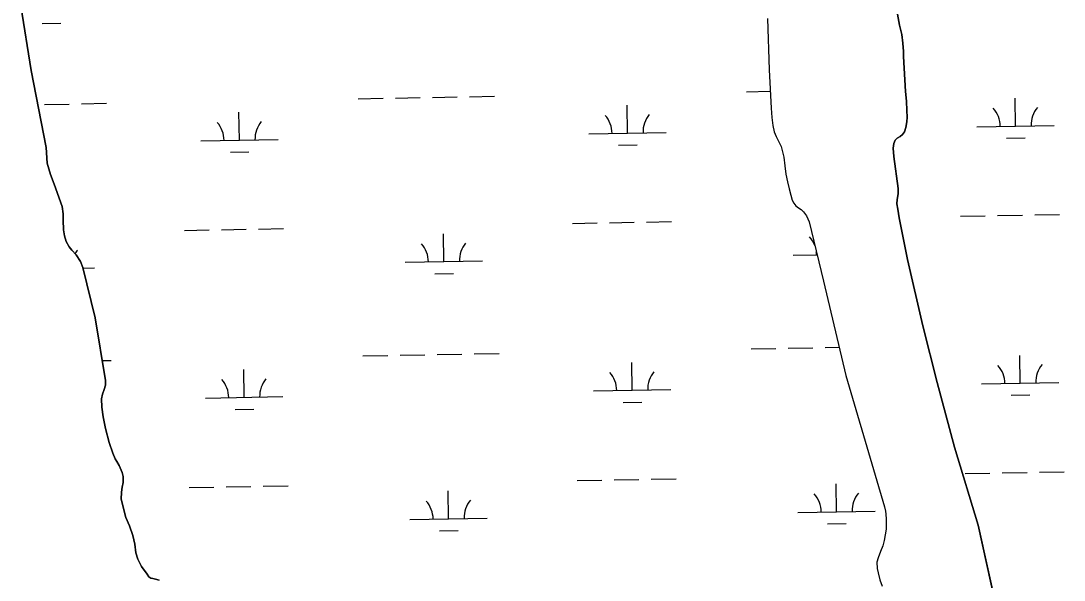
# Model space of a CAD drawing. Extents: x 3925854 to 3964121, y 224593 to 250589.
# Drawn here: x 3959266 to 3960615, y 231688 to 232411 of the extents above; entities that cross this region are included whole.
import ezdxf

# ---------------------------------------------------------------- set-up
doc = ezdxf.new("R2010")
doc.units = 0
doc.layers.add('V-TOPO-SHOR', color=7, linetype='Continuous')
doc.layers.add('V-WETL-SWMP', color=7, linetype='Continuous')

msp = doc.modelspace()

# ---------------------------------------------------------------- linework, layer by layer
at = {"layer": 'V-TOPO-SHOR'}
for points in [[(3959265.837, 232430.46), (3959278.954, 232346.625), (3959298.687, 232247.033), (3959299.692, 232227.114), (3959304.106, 232212.468), (3959308.894, 232199.734), (3959319.339, 232170.951), (3959320.688, 232161.539), (3959320.576, 232153.31), (3959321.03, 232140.889), (3959322.169, 232133.02), (3959324.485, 232125.66), (3959328.272, 232118.586), (3959331.709, 232114.603), (3959337.263, 232108.403), (3959342.807, 232099.853), (3959345.928, 232091.903), (3959361.931, 232026.864), (3959375.429, 231945.747), (3959375.108, 231939.724), (3959373.389, 231934.074), (3959371.6, 231928.349), (3959370.246, 231922.109), (3959370.489, 231911.453), (3959372.12, 231899.026), (3959375.28, 231883.654), (3959380.043, 231865.627), (3959384.754, 231852.01), (3959387.877, 231844.426), (3959390.064, 231840.961), (3959393.054, 231836.097), (3959396.759, 231827.041), (3959398.056, 231821.524), (3959398.021, 231814.102), (3959396.743, 231808.083), (3959395.975, 231801.253), (3959395.563, 231792.215), (3959401.549, 231768.452), (3959406.276, 231758.066), (3959410.477, 231745.189), (3959413.291, 231734.297), (3959414.558, 231723.05), (3959417.092, 231714.733), (3959421.673, 231705.158), (3959428.976, 231695.35), (3959431.383, 231691.738), (3959434.094, 231690.181), (3959436.298, 231689.731), (3959439.894, 231688.977), (3959444.811, 231687.632)], [(3960231.27, 232414.08), (3960233.304, 232347.788), (3960236.152, 232298.024), (3960236.978, 232286.115), (3960238.248, 232275.455), (3960240.048, 232267.582), (3960242.37, 232261.397), (3960246.009, 232254.399), (3960249.141, 232248.36), (3960252.457, 232234.749), (3960253.798, 232223.352), (3960255.217, 232212.911), (3960257.079, 232202.687), (3960259.387, 232193.711), (3960261.554, 232185.543), (3960263.358, 232179.141), (3960265.326, 232175.385), (3960268.028, 232171.844), (3960271.247, 232169.258), (3960274.985, 232166.814), (3960278.057, 232164.007), (3960281.927, 232158.698), (3960285.27, 232151.039), (3960303.569, 232074.306), (3960332.599, 231952.477), (3960370.561, 231823.475), (3960382.636, 231782.634), (3960384.077, 231776.822), (3960384.428, 231773.072), (3960384.835, 231766.457), (3960384.811, 231761.02), (3960384.628, 231753.745), (3960383.563, 231746.108), (3960382.279, 231738.985), (3960380.702, 231732.085), (3960377.581, 231724.606), (3960374.311, 231716.684), (3960372.885, 231710.665), (3960373.362, 231702.801), (3960374.288, 231696.991), (3960376.672, 231688.162), (3960379.717, 231679.843)], [(3960399.282, 232419.521), (3960402.079, 232405.324), (3960405.037, 232393.553), (3960406.526, 232382.303), (3960407.429, 232371.348), (3960407.031, 232364.958), (3960409.827, 232319.532), (3960411.015, 232307.033), (3960411.693, 232295.052), (3960412.092, 232286.524), (3960411.402, 232280.282), (3960410.413, 232273.085), (3960408.694, 232267.361), (3960405.813, 232263.996), (3960402.788, 232261.438), (3960399.247, 232259.103), (3960396.372, 232256.619), (3960394.512, 232252.292), (3960394.043, 232246.269), (3960394.872, 232235.39), (3960400.406, 232193.989), (3960400.152, 232187.231), (3960399.237, 232179.961), (3960398.77, 232174.451), (3960399.837, 232167.244), (3960401.473, 232156.14), (3960412.385, 232102.225), (3960432.328, 232016.37), (3960450.572, 231943.388), (3960473.022, 231859.58), (3960503.845, 231758.83), (3960527.792, 231649.518)]]:
    msp.add_lwpolyline(points, dxfattribs=at)
at = {"layer": 'V-WETL-SWMP'}
for p, q in [((3959278.955, 232346.625), (3959265.836, 232430.46)), ((3960231.27, 232414.08), (3960233.304, 232347.787)), ((3960402.08, 232405.325), (3960399.282, 232419.521)), ((3959293.315, 232407.48), (3959317.311, 232407.916)), ((3960405.037, 232393.553), (3960402.08, 232405.325)), ((3960406.526, 232382.303), (3960405.037, 232393.553)), ((3960407.429, 232371.349), (3960406.526, 232382.303)), ((3960407.031, 232364.958), (3960407.429, 232371.349)), ((3960409.826, 232319.531), (3960407.031, 232364.958)), ((3959298.686, 232247.033), (3959278.955, 232346.625)), ((3960233.304, 232347.787), (3960236.152, 232298.024)), ((3960204.039, 232319.382), (3960234.898, 232319.943)), ((3960411.015, 232307.033), (3960409.826, 232319.531)), ((3959344.365, 232303.751), (3959376.36, 232304.332)), ((3959702.214, 232310.258), (3959734.209, 232310.839)), ((3959750.206, 232311.13), (3959782.201, 232311.712)), ((3959798.198, 232312.003), (3959830.193, 232312.585)), ((3959846.19, 232312.875), (3959878.185, 232313.457)), ((3960411.693, 232295.052), (3960411.015, 232307.033)), ((3960552.22, 232274.963), (3960551.565, 232310.957)), ((3959296.373, 232302.878), (3959328.368, 232303.46)), ((3959548.57, 232256.713), (3959547.915, 232292.707)), ((3960050.395, 232265.838), (3960049.74, 232301.832)), ((3960236.152, 232298.024), (3960236.977, 232286.115)), ((3960412.093, 232286.525), (3960411.693, 232295.052)), ((3960236.977, 232286.115), (3960238.248, 232275.454)), ((3960410.412, 232273.086), (3960411.401, 232280.282)), ((3960411.401, 232280.282), (3960412.093, 232286.525)), ((3960000.403, 232264.929), (3960100.387, 232266.747)), ((3960238.248, 232275.454), (3960240.048, 232267.582)), ((3960240.048, 232267.582), (3960242.37, 232261.398)), ((3960402.787, 232261.438), (3960405.812, 232263.996)), ((3960405.812, 232263.996), (3960408.694, 232267.362)), ((3960408.694, 232267.362), (3960410.412, 232273.086)), ((3960502.228, 232274.054), (3960602.212, 232275.872)), ((3959498.578, 232255.804), (3959598.562, 232257.622)), ((3960038.677, 232250.192), (3960062.673, 232250.628)), ((3960242.37, 232261.398), (3960246.01, 232254.4)), ((3960246.01, 232254.4), (3960249.141, 232248.359)), ((3960394.043, 232246.269), (3960394.513, 232252.292)), ((3960394.513, 232252.292), (3960396.371, 232256.619)), ((3960396.371, 232256.619), (3960399.248, 232259.104)), ((3960399.248, 232259.104), (3960402.787, 232261.438)), ((3960540.502, 232259.316), (3960564.499, 232259.753)), ((3959299.693, 232227.114), (3959298.686, 232247.033)), ((3959536.852, 232241.067), (3959560.848, 232241.503)), ((3960249.141, 232248.359), (3960252.456, 232234.749)), ((3960394.873, 232235.389), (3960394.043, 232246.269)), ((3959304.106, 232212.469), (3959299.693, 232227.114)), ((3960252.456, 232234.749), (3960253.798, 232223.352)), ((3960253.798, 232223.352), (3960255.218, 232212.91)), ((3960400.406, 232193.99), (3960394.873, 232235.389)), ((3959308.894, 232199.733), (3959304.106, 232212.469)), ((3960255.218, 232212.91), (3960257.079, 232202.687)), ((3959319.338, 232170.951), (3959308.894, 232199.733)), ((3960257.079, 232202.687), (3960259.388, 232193.711)), ((3960259.388, 232193.711), (3960261.553, 232185.544)), ((3960261.553, 232185.544), (3960263.359, 232179.142)), ((3960399.237, 232179.96), (3960400.153, 232187.231)), ((3960400.153, 232187.231), (3960400.406, 232193.99)), ((3959320.689, 232161.539), (3959319.338, 232170.951)), ((3960263.359, 232179.142), (3960265.326, 232175.385)), ((3960265.326, 232175.385), (3960268.028, 232171.845)), ((3960268.028, 232171.845), (3960271.248, 232169.257)), ((3960271.248, 232169.257), (3960274.984, 232166.814)), ((3960398.769, 232174.451), (3960399.237, 232179.96)), ((3960399.837, 232167.245), (3960398.769, 232174.451)), ((3959320.576, 232153.309), (3959320.689, 232161.539)), ((3960274.984, 232166.814), (3960278.057, 232164.007)), ((3960278.057, 232164.007), (3960281.927, 232158.698)), ((3960281.927, 232158.698), (3960285.27, 232151.039)), ((3960401.474, 232156.14), (3960399.837, 232167.245)), ((3960412.385, 232102.224), (3960401.474, 232156.14)), ((3960480.923, 232158.215), (3960512.917, 232158.797)), ((3960528.915, 232159.088), (3960560.909, 232159.67)), ((3960576.907, 232159.961), (3960608.902, 232160.542)), ((3959321.031, 232140.888), (3959320.576, 232153.309)), ((3959573.257, 232141.711), (3959605.251, 232142.293)), ((3959979.098, 232149.091), (3960011.092, 232149.672)), ((3960027.09, 232149.963), (3960059.084, 232150.545)), ((3960075.082, 232150.836), (3960107.076, 232151.418)), ((3960285.27, 232151.039), (3960303.568, 232074.307)), ((3959322.169, 232133.02), (3959321.031, 232140.888)), ((3959324.486, 232125.66), (3959322.169, 232133.02)), ((3959477.273, 232139.966), (3959509.267, 232140.548)), ((3959525.265, 232140.839), (3959557.259, 232141.42)), ((3959812.905, 232099.631), (3959812.251, 232135.625)), ((3959328.273, 232118.587), (3959324.486, 232125.66)), ((3959331.708, 232114.603), (3959328.273, 232118.587)), ((3959337.263, 232108.404), (3959331.708, 232114.603)), ((3959342.806, 232099.853), (3959337.263, 232108.404)), ((3960264.739, 232107.847), (3960295.437, 232108.405)), ((3960432.329, 232016.371), (3960412.385, 232102.224)), ((3959345.928, 232091.902), (3959342.806, 232099.853)), ((3959361.93, 232026.865), (3959345.928, 232091.902)), ((3959346.115, 232091.143), (3959361.072, 232091.415)), ((3959762.914, 232098.722), (3959862.897, 232100.54)), ((3959801.188, 232083.984), (3959825.184, 232084.421)), ((3960303.568, 232074.307), (3960332.598, 231952.477)), ((3959375.43, 231945.747), (3959361.93, 232026.865)), ((3960450.571, 231943.387), (3960432.329, 232016.371)), ((3959852.238, 231980.255), (3959884.233, 231980.837)), ((3960210.087, 231986.762), (3960242.082, 231987.344)), ((3960258.079, 231987.635), (3960290.074, 231988.217)), ((3960306.071, 231988.508), (3960323.935, 231988.832)), ((3959371.143, 231971.508), (3959382.408, 231971.712)), ((3959708.262, 231977.638), (3959740.257, 231978.219)), ((3959756.254, 231978.51), (3959788.249, 231979.092)), ((3959804.246, 231979.383), (3959836.241, 231979.965)), ((3960056.443, 231933.218), (3960055.789, 231969.212)), ((3960558.268, 231942.343), (3960557.614, 231978.337)), ((3959554.618, 231924.093), (3959553.963, 231960.087)), ((3959373.39, 231934.073), (3959375.107, 231939.723)), ((3959375.107, 231939.723), (3959375.43, 231945.747)), ((3960332.598, 231952.477), (3960370.56, 231823.476)), ((3960473.023, 231859.58), (3960450.571, 231943.387)), ((3960508.276, 231941.434), (3960608.26, 231943.252)), ((3959370.246, 231922.11), (3959371.599, 231928.35)), ((3959371.599, 231928.35), (3959373.39, 231934.073)), ((3960006.451, 231932.309), (3960106.435, 231934.127)), ((3960546.551, 231926.696), (3960570.547, 231927.133)), ((3959370.489, 231911.454), (3959370.246, 231922.11)), ((3959504.626, 231923.184), (3959604.61, 231925.002)), ((3960044.726, 231917.572), (3960068.722, 231918.008)), ((3959372.12, 231899.027), (3959370.489, 231911.454)), ((3959542.9, 231908.447), (3959566.896, 231908.883)), ((3959375.279, 231883.654), (3959372.12, 231899.027)), ((3959380.043, 231865.627), (3959375.279, 231883.654)), ((3959384.754, 231852.01), (3959380.043, 231865.627)), ((3960503.845, 231758.831), (3960473.023, 231859.58)), ((3959387.878, 231844.426), (3959384.754, 231852.01)), ((3959390.065, 231840.962), (3959387.878, 231844.426)), ((3959393.055, 231836.098), (3959390.065, 231840.962)), ((3959396.759, 231827.041), (3959393.055, 231836.098)), ((3959398.056, 231821.524), (3959396.759, 231827.041)), ((3959398.02, 231814.102), (3959398.056, 231821.524)), ((3960081.13, 231818.216), (3960113.125, 231818.798)), ((3960370.56, 231823.476), (3960382.636, 231782.634)), ((3960486.971, 231825.595), (3960518.965, 231826.177)), ((3960534.963, 231826.468), (3960566.958, 231827.05)), ((3960582.955, 231827.341), (3960614.95, 231827.922)), ((3959395.974, 231801.252), (3959396.742, 231808.082)), ((3959396.742, 231808.082), (3959398.02, 231814.102)), ((3959483.321, 231807.346), (3959515.315, 231807.928)), ((3959531.313, 231808.219), (3959563.307, 231808.8)), ((3959579.305, 231809.091), (3959611.299, 231809.673)), ((3959985.146, 231816.471), (3960017.14, 231817.052)), ((3960033.138, 231817.343), (3960065.132, 231817.925)), ((3960320.778, 231776.136), (3960320.124, 231812.13)), ((3959395.564, 231792.215), (3959395.974, 231801.252)), ((3959401.549, 231768.451), (3959395.564, 231792.215)), ((3959818.953, 231767.011), (3959818.299, 231803.005)), ((3960382.636, 231782.634), (3960384.078, 231776.822)), ((3959406.276, 231758.067), (3959401.549, 231768.451)), ((3959768.962, 231766.102), (3959868.945, 231767.92)), ((3960270.787, 231775.227), (3960370.77, 231777.045)), ((3960384.078, 231776.822), (3960384.427, 231773.073)), ((3960384.427, 231773.073), (3960384.836, 231766.457)), ((3960384.836, 231766.457), (3960384.81, 231761.02)), ((3959410.476, 231745.188), (3959406.276, 231758.067)), ((3959807.236, 231751.364), (3959831.232, 231751.801)), ((3960309.061, 231760.489), (3960333.057, 231760.926)), ((3960384.628, 231753.745), (3960383.563, 231746.108)), ((3960384.81, 231761.02), (3960384.628, 231753.745)), ((3960527.792, 231649.518), (3960503.845, 231758.831)), ((3959413.29, 231734.298), (3959410.476, 231745.188)), ((3960382.28, 231738.986), (3960380.703, 231732.086)), ((3960383.563, 231746.108), (3960382.28, 231738.986)), ((3959414.559, 231723.049), (3959413.29, 231734.298)), ((3960377.581, 231724.606), (3960374.31, 231716.685)), ((3960380.703, 231732.086), (3960377.581, 231724.606)), ((3959417.091, 231714.733), (3959414.559, 231723.049)), ((3959421.674, 231705.159), (3959417.091, 231714.733)), ((3960374.31, 231716.685), (3960372.885, 231710.666)), ((3960372.885, 231710.666), (3960373.362, 231702.801)), ((3959428.976, 231695.35), (3959421.674, 231705.159)), ((3960373.362, 231702.801), (3960374.289, 231696.991)), ((3960374.289, 231696.991), (3960376.672, 231688.162)), ((3959431.383, 231691.738), (3959428.976, 231695.35)), ((3959434.095, 231690.182), (3959431.383, 231691.738)), ((3959436.297, 231689.73), (3959434.095, 231690.182)), ((3959439.894, 231688.978), (3959436.297, 231689.73)), ((3959444.811, 231687.632), (3959439.894, 231688.978)), ((3960376.672, 231688.162), (3960379.718, 231679.843))]:
    msp.add_line(p, q, dxfattribs=at)
for centre, start, end in [((3960496.978, 232274.433), 0.269879, 41.813537), ((3960607.445, 232276.442), 140.269876, 181.813534), ((3959493.327, 232256.184), 0.269879, 41.813537), ((3959603.795, 232258.192), 140.269876, 181.813534), ((3959995.152, 232265.309), 0.269879, 41.813537), ((3960105.62, 232267.317), 140.269876, 181.813534), ((3960259.488, 232108.226), 20.053722, 41.813537), ((3959757.663, 232099.101), 0.269879, 41.813537), ((3959868.131, 232101.11), 140.269876, 181.813534), ((3959366.305, 232091.985), 140.269876, 149.488241), ((3960259.488, 232108.226), 0.269879, 6.771515), ((3960001.201, 231932.689), 0.269879, 41.813537), ((3960111.668, 231934.697), 140.269876, 181.813534), ((3960503.026, 231941.813), 0.269879, 41.813537), ((3960613.493, 231943.822), 140.269876, 181.813534), ((3959499.375, 231923.564), 0.269879, 41.813537), ((3959609.843, 231925.572), 140.269876, 181.813534), ((3960265.536, 231775.606), 0.269879, 41.813537), ((3960376.004, 231777.615), 140.269876, 181.813534), ((3959763.711, 231766.481), 0.269879, 41.813537), ((3959874.179, 231768.49), 140.269876, 181.813534)]:
    msp.add_arc(centre, 35.246, start, end, dxfattribs=at)

doc.saveas('drawing.dxf')
